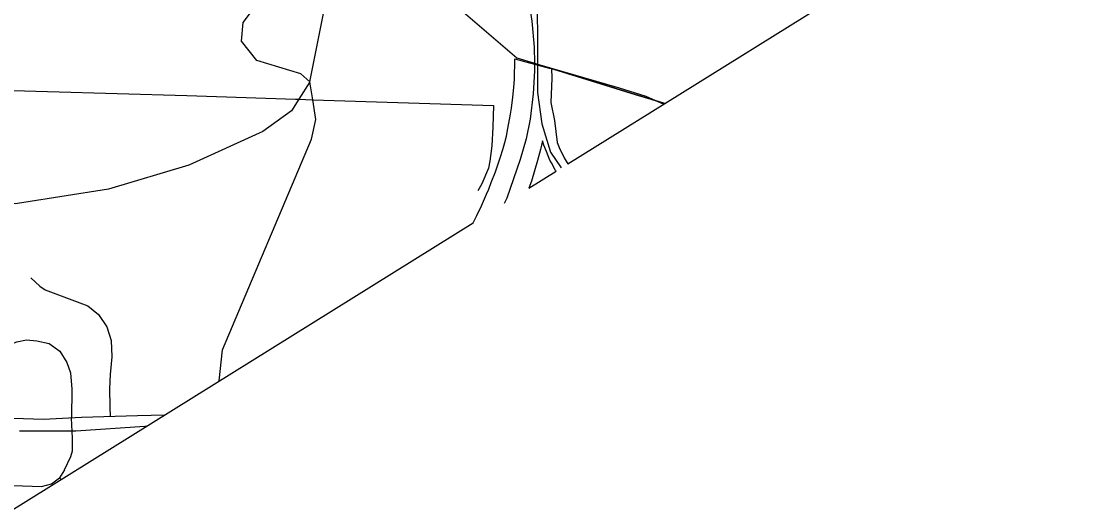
# Model space of a CAD drawing. Extents: x 2001466 to 31450019, y -30647475 to 847247.
# Drawn here: x 31436559 to 31442372, y -30641349 to -30638655 of the extents above; entities that cross this region are included whole.
import ezdxf

# ---------------------------------------------------------------- set-up
doc = ezdxf.new("R2010")
doc.units = 0
for name, color, linetype in [('Exist Boundary Political City Limit New', 7, 'Continuous'), ('Exist Hydrographic Creek Single Shore', 7, 'Continuous'), ('Exist Railroad Mainline', 7, 'Continuous'), ('Exist Road Non-System Type 51', 7, 'Continuous'), ('Exist Road Primary NC Attributed', 7, 'Continuous'), ('Exist Road Secondary Type 51 Divided Attributed', 7, 'Continuous'), ('Exist Utilities Electrical Transmission Line', 7, 'Continuous'), ('Map Preparation Boundary City Limit Buffer Line', 7, 'Continuous')]:
    doc.layers.add(name, color=color, linetype=linetype)

msp = doc.modelspace()

# ---------------------------------------------------------------- linework, layer by layer
at = {"layer": 'Exist Boundary Political City Limit New'}
msp.add_line((31439565.1, -30639440.8), (31440099.4, -30639108), dxfattribs=at)
for points in [[(31439476.1, -30638916.5), (31439478.8, -30638968.5), (31439471.9, -30639102.2), (31439492.5, -30639201.7), (31439506.6, -30639322.5), (31439517.9, -30639350.1), (31439545.8, -30639407.6), (31439561.5, -30639434.9), (31439565.1, -30639440.8)], [(31440099.4, -30639108), (31440023.5, -30639084.4), (31439936.8, -30639058), (31439641.6, -30638968), (31439487.3, -30638919.3), (31439476.1, -30638916.5)]]:
    msp.add_lwpolyline(points, dxfattribs=at)
at = {"layer": 'Exist Hydrographic Creek Single Shore'}
for p, q in [((31438146.5, -30638989.1), (31438086.1, -30639085)), ((31438162.6, -30639087.4), (31438146.5, -30638989.1))]:
    msp.add_line(p, q, dxfattribs=at)
for points in [[(31438146.5, -30638989.1), (31438096.5, -30638945.5), (31437854.5, -30638871.6), (31437770.5, -30638764.9), (31437779.5, -30638663.4), (31437878.5, -30638530.9), (31437895.6, -30638462.3), (31437861.5, -30638356.7), (31437761.4, -30638229.9), (31437653.4, -30638171.9), (31437536.5, -30638064.5), (31437502.5, -30637929.3), (31437485.4, -30637515.6), (31437443.4, -30637432.7), (31437126.4, -30637130.9), (31436909.5, -30636900.1), (31436767.6, -30636890.6), (31436509.4, -30636800.1)], [(31438146.5, -30638989.1), (31438237.4, -30638538.2), (31438295.4, -30638362.2), (31438386.5, -30638255.8), (31438524.5, -30638155.2)], [(31438086.1, -30639085), (31438046.5, -30639147.9), (31437888.4, -30639262.8), (31437480.5, -30639447.9), (31437039.5, -30639580.1), (31436539.5, -30639658.4), (31436097.5, -30639659.3), (31435372.6, -30639601.7), (31434881.5, -30639526.1), (31432997.5, -30638956)], [(31437648.9, -30640634.3), (31437665.5, -30640462.3), (31438155.6, -30639304.3), (31438180.4, -30639196.5), (31438162.6, -30639087.4)]]:
    msp.add_lwpolyline(points, dxfattribs=at)
at = {"layer": 'Exist Railroad Mainline'}
msp.add_lwpolyline([(31438520, -30636563.8), (31438748.6, -30637054.2), (31438825.2, -30637219.8), (31438856.3, -30637318), (31438959.3, -30637554.7), (31439083.6, -30637789.1), (31439179.2, -30638003.1), (31439234.7, -30638126.2), (31439274.4, -30638239), (31439309.9, -30638359.8), (31439345, -30638500.5), (31439367.9, -30638655), (31439380.9, -30638799.2), (31439381.8, -30638885.9), (31439382.3, -30638929.3), (31439375.7, -30639055.1), (31439358.8, -30639194.8), (31439336.6, -30639302.4), (31439304.3, -30639415.7), (31439230, -30639628.2), (31439216.1, -30639658.2)], dxfattribs=at)
at = {"layer": 'Exist Road Non-System Type 51'}
for p, q in [((31436797.8, -30641123.8), (31436770.3, -30641167.6)), ((31436770.3, -30641167.6), (31436778, -30641176.8))]:
    msp.add_line(p, q, dxfattribs=at)
for points in [[(31436612.4, -30640066.2), (31436660.9, -30640112.9), (31436690.8, -30640133.4), (31436925.9, -30640221.2), (31436983.7, -30640267.9), (31437030.3, -30640336.9), (31437054.6, -30640411.6), (31437058.3, -30640501.2), (31437049, -30640598.3), (31437045.3, -30640676.7), (31437047.1, -30640773.8), (31437048.5, -30640830.8)], [(31436384.1, -30640486.3), (31436468, -30640445.2), (31436535.2, -30640419.1), (31436587.4, -30640407.9), (31436645.3, -30640413.5), (31436712.4, -30640428.4), (31436772.1, -30640469.5), (31436809.5, -30640533), (31436830, -30640589), (31436837.4, -30640678.6), (31436835.7, -30640838.1)], [(31436840.6, -30640980.2), (31436840.6, -30640948), (31436835.7, -30640838.1)], [(31436797.8, -30641123.8), (31436831.8, -30641050.5), (31436840.6, -30641018.3), (31436840.6, -30640980.2)], [(31436515.7, -30641208.6), (31436670.8, -30641214.5), (31436726.4, -30641199.8), (31436770.3, -30641167.6)]]:
    msp.add_lwpolyline(points, dxfattribs=at)
at = {"layer": 'Exist Road Primary NC Attributed'}
msp.add_lwpolyline([(31439054.4, -30637487.9), (31439137.4, -30637635.9), (31439224.3, -30637813.9), (31439285.4, -30637989.4), (31439364.3, -30638294.6), (31439393.2, -30638489.4), (31439399.7, -30638710), (31439399.7, -30639047.4), (31439423, -30639220.9), (31439471.3, -30639375.5), (31439529.5, -30639462.9)], dxfattribs=at)
at = {"layer": 'Exist Road Secondary Type 51 Divided Attributed'}
for points in [[(31437348.4, -30640821.5), (31437199.2, -30640826.7), (31436890.2, -30640835.1), (31436681, -30640846.4), (31436516.9, -30640839.9)], [(31436549.1, -30640909.2), (31436859.7, -30640907.6), (31437239.4, -30640883.4), (31437249.8, -30640882.9)]]:
    msp.add_lwpolyline(points, dxfattribs=at)
at = {"layer": 'Exist Utilities Electrical Transmission Line'}
for p, q in [((31439381.8, -30638885.9), (31439412.8, -30638895.1)), ((31438086.1, -30639085), (31438162.6, -30639087.4))]:
    msp.add_line(p, q, dxfattribs=at)
for points in [[(31438524.5, -30638155.2), (31438631.8, -30638263.9), (31438782.7, -30638419), (31438900.5, -30638525.4), (31439285.7, -30638857.3), (31439381.8, -30638885.9)], [(31439412.8, -30638895.1), (31439595.9, -30638949.6), (31439848.4, -30639022.8), (31439995.5, -30639067.8), (31440094.1, -30639111.3)], [(31435843.3, -30639016.6), (31436002.2, -30639022.2), (31436703.8, -30639042.5), (31437469.4, -30639064.2), (31438067, -30639084.4), (31438086.1, -30639085)], [(31438162.6, -30639087.4), (31439156.4, -30639118.7), (31439153.9, -30639238.6), (31439147.8, -30639340.5), (31439136.1, -30639426.3), (31439129.3, -30639464.1), (31439093.6, -30639549.4), (31439070.8, -30639588.9)]]:
    msp.add_lwpolyline(points, dxfattribs=at)
at = {"layer": 'Map Preparation Boundary City Limit Buffer Line'}
for p, q in [((31440099.4, -30639108), (31442371.7, -30637692.6)), ((31439565.1, -30639440.8), (31440099.4, -30639108)), ((31439351.7, -30639573.7), (31439501.1, -30639480.6)), ((31436502.2, -30641348.6), (31439045.3, -30639764.5))]:
    msp.add_line(p, q, dxfattribs=at)
for points in [[(31439045.3, -30639764.5), (31439065.4, -30639724.6), (31439090.4, -30639671.7), (31439119, -30639607.6), (31439131.3, -30639578.9), (31439145.1, -30639543.6), (31439167.5, -30639484.2), (31439187.1, -30639428.8), (31439197.8, -30639396.9), (31439206.8, -30639366.5), (31439208.3, -30639361.4), (31439219.1, -30639322.4), (31439227.8, -30639288.1), (31439236.4, -30639246.5), (31439250.4, -30639167.8), (31439255.5, -30639134.1), (31439262.9, -30639074.1), (31439264.9, -30639056.8), (31439268.4, -30639018.1), (31439271.9, -30638977.2), (31439273.6, -30638862.8), (31439463.1, -30638913.3), (31439476.1, -30638916.5)], [(31439476.1, -30638916.5), (31439478.8, -30638968.5), (31439471.9, -30639102.2), (31439492.5, -30639201.7), (31439506.6, -30639322.5), (31439517.9, -30639350.1), (31439545.8, -30639407.6), (31439561.5, -30639434.9), (31439565.1, -30639440.8)], [(31439476.1, -30638916.5), (31439487.3, -30638919.3), (31439641.6, -30638968), (31439936.8, -30639058), (31440023.5, -30639084.4), (31440099.4, -30639108)], [(31440099.4, -30639108), (31440023.5, -30639084.4), (31439936.8, -30639058), (31439641.6, -30638968), (31439487.3, -30638919.3), (31439476.1, -30638916.5)], [(31439501.1, -30639480.6), (31439498.9, -30639477.1), (31439475.6, -30639435.5), (31439467.9, -30639419.4), (31439448.1, -30639372), (31439434.8, -30639338.3), (31439426, -30639313.3), (31439415.5, -30639360.5), (31439399.9, -30639422), (31439383.4, -30639478.6), (31439365.6, -30639534.8), (31439351.7, -30639573.7)]]:
    msp.add_lwpolyline(points, dxfattribs=at)

doc.saveas('drawing.dxf')
